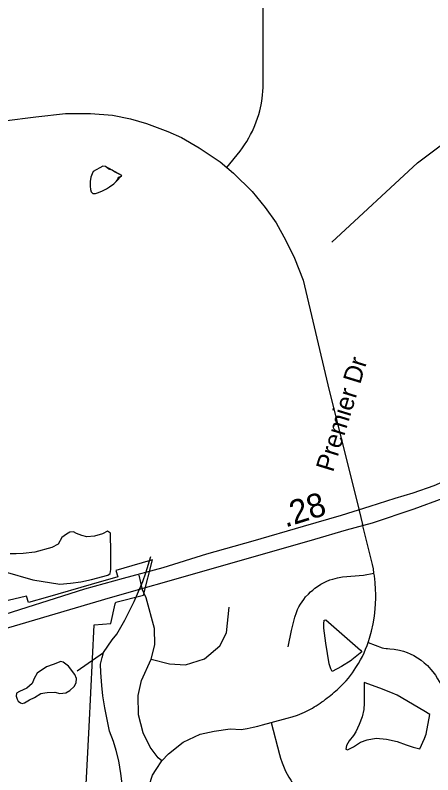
# Model space of a CAD drawing. Extents: x 1662474 to 1856135, y 779280 to 917889.
# Drawn here: x 1717005 to 1719185, y 831213 to 835176 of the extents above; entities that cross this region are included whole.
import ezdxf

# ---------------------------------------------------------------- set-up
doc = ezdxf.new("R2010")
doc.units = 0
for name, color, linetype in [('Exist Boundary Political City Limit New Hole', 7, 'Continuous'), ('Exist Hydrographic Misc Water Feature', 7, 'Continuous'), ('Exist Hydrographic Pond Under 1500 Sq Ft', 7, 'Continuous'), ('Exist Road Non-System Type 51', 7, 'Continuous'), ('Exist Road Non-System Type 51 Label', 7, 'Continuous'), ('Exist Road Secondary Mileage Tenths English Label', 7, 'Continuous'), ('Exist Road Secondary Type 51 Divided Attributed', 7, 'Continuous'), ('Map Preparation Boundary City Limit Buffer Line', 7, 'Continuous')]:
    doc.layers.add(name, color=color, linetype=linetype)

msp = doc.modelspace()

# ---------------------------------------------------------------- linework, layer by layer
at = {"layer": 'Exist Boundary Political City Limit New Hole'}
for points in [[(1717370, 831063.5), (1717391.1, 831463.9), (1717416.4, 831995.1), (1717503.9, 832002), (1717527.6, 832104.9), (1717529.6, 832113.5), (1717675.5, 832149.8), (1717721.5, 832335.7), (1717613.9, 832304), (1717530.6, 832279.4), (1717541.1, 832246.8), (1717402, 832206.1)], [(1717402, 832206.1), (1717173, 832140.9), (1717073.9, 832112.6), (1717064.1, 832146), (1716939.6, 832116.2)]]:
    msp.add_lwpolyline(points, dxfattribs=at)
at = {"layer": 'Exist Hydrographic Misc Water Feature'}
msp.add_line((1717328, 831755.2), (1717465.5, 831850.8), dxfattribs=at)
for points in [[(1718658.3, 833992.2), (1719104.3, 834406.5), (1719566.4, 834751.6), (1719758.3, 834839.6)], [(1717562.2, 834339.4), (1717524.2, 834359.9), (1717510.3, 834367.6), (1717494.1, 834373.6), (1717476.4, 834386.3), (1717462.3, 834388.2), (1717446.3, 834380.4), (1717428.3, 834370.1), (1717412.3, 834360.5), (1717406, 834348.4), (1717400, 834332.1), (1717395.8, 834308.4), (1717395.8, 834284.5), (1717397.6, 834266.4), (1717401.6, 834254), (1717409.8, 834245.7), (1717423.7, 834246.3), (1717439.6, 834251.6), (1717459.9, 834260.2), (1717481.8, 834269.7), (1717498, 834280), (1717520, 834296), (1717532, 834308.1), (1717538.2, 834317.8), (1717544.1, 834331.6), (1717555.5, 834335.4), (1717559, 834337), (1717562.2, 834339.4)], [(1717562.2, 834339.4), (1717476.4, 834386.3), (1717462.3, 834388.2), (1717446.3, 834380.4), (1717428.3, 834370.1), (1717412.3, 834360.5), (1717406, 834348.4), (1717400, 834332.1), (1717395.8, 834308.4), (1717395.8, 834284.5), (1717397.6, 834266.4), (1717401.6, 834254), (1717409.8, 834245.7), (1717423.7, 834246.3), (1717439.6, 834251.6), (1717459.9, 834260.2), (1717481.8, 834269.7), (1717498, 834280), (1717520, 834296), (1717532, 834308.1), (1717562.2, 834339.4)], [(1717465.5, 831850.8), (1717510.7, 831917.2), (1717534.8, 831947.1), (1717577.5, 832020.9), (1717626.2, 832116.8), (1717670.8, 832222.5), (1717687.1, 832266.5), (1717712.2, 832352.1)], [(1717476.2, 830245.5), (1717474.5, 830262), (1717474.5, 830292.3), (1717475.3, 830402.3), (1717496.1, 830502), (1717506.3, 830551.8), (1717516.6, 830601.7), (1717527, 830654), (1717539.3, 830721.9), (1717574.8, 830947.6), (1717579.3, 831023.8), (1717573.6, 831083.9), (1717556.4, 831220.5), (1717546.8, 831286.3), (1717531.2, 831340.8), (1717517.6, 831387), (1717497.7, 831440.7), (1717472.4, 831562.7), (1717462.8, 831625.3), (1717457.2, 831679.5), (1717451.7, 831746.9), (1717449.8, 831791.3), (1717458.1, 831825.6), (1717465.5, 831850.8)], [(1719142.4, 831407.6), (1719149.6, 831426.2), (1719168.7, 831528.4), (1719138.1, 831547.9), (1718998.2, 831628.8), (1718966.3, 831642.5), (1718908.4, 831665), (1718827.1, 831694.2)]]:
    msp.add_lwpolyline(points, dxfattribs=at)
at = {"layer": 'Exist Hydrographic Pond Under 1500 Sq Ft'}
for points in [[(1717501.5, 832264), (1717504.4, 832283.8), (1717504.9, 832320.5), (1717504.9, 832392.4), (1717502.6, 832452.5), (1717502.5, 832474.7), (1717486.1, 832484.9), (1717460.4, 832471.2), (1717418.6, 832458.3), (1717378.7, 832455.4), (1717352.6, 832461.6), (1717325, 832472.9), (1717308.5, 832481.1), (1717290.4, 832479), (1717272.6, 832469.4), (1717248.3, 832451.1), (1717229.1, 832417.5), (1717197, 832399.3), (1717107.4, 832375.3), (1717045.8, 832368.4), (1717009.8, 832366.6), (1716978.2, 832366.7)], [(1716953.3, 832272.4), (1717097.2, 832229.7), (1717237.7, 832207.4), (1717294.1, 832212.4), (1717347.3, 832219.4), (1717403.9, 832233.1), (1717487.8, 832255.4), (1717501.5, 832264)], [(1718758, 831810), (1718707.4, 831778.2), (1718659, 831752.9), (1718653.1, 831766.2), (1718643.1, 831792.6), (1718625.8, 831900.5), (1718616, 831978.6), (1718616, 832000.8), (1718618.3, 832020.4), (1718626.4, 832022.7), (1718807.7, 831863.9), (1718813.8, 831855.6), (1718761.5, 831812.4), (1718758, 831810)], [(1717315.7, 831737.5), (1717283.7, 831780.1), (1717256, 831801.5), (1717243.2, 831804.7), (1717202.6, 831789.7), (1717168.5, 831775.9), (1717119.4, 831743.9), (1717104.5, 831715.1), (1717093.8, 831689.5), (1717066.1, 831666), (1717027.7, 831647.9), (1717011.6, 831639.4), (1717009.5, 831623.4), (1717014.8, 831607.4), (1717021.3, 831596.7), (1717031.9, 831588.2), (1717041.5, 831586), (1717053.3, 831589.2), (1717079.9, 831605.2), (1717106.6, 831617), (1717139.7, 831638.3), (1717158.9, 831641.5), (1717171.7, 831642.6), (1717211.2, 831644.7), (1717237.8, 831637.2), (1717269.9, 831641.5), (1717290.1, 831653.2), (1717312.5, 831673.5), (1717323.2, 831692.7), (1717324.3, 831715.1), (1717315.7, 831737.5)], [(1718827.1, 831694.2), (1718827.1, 831618.2), (1718826.9, 831587.8), (1718824.9, 831554.3), (1718816.6, 831515.8), (1718800.5, 831475.9), (1718782.2, 831437.7), (1718770.1, 831418.3), (1718748, 831390.1), (1718733.9, 831366.6), (1718730, 831347.8), (1718740, 831344.2), (1718769.9, 831360.1), (1718808, 831383.9), (1718842.1, 831395.5), (1718888.3, 831403.7), (1718942.3, 831399.2), (1718998.5, 831387.4), (1719046.4, 831369.2), (1719082.1, 831357), (1719116.3, 831348.9), (1719140.5, 831402.6), (1719149.6, 831426.2)]]:
    msp.add_lwpolyline(points, dxfattribs=at)
at = {"layer": 'Exist Road Non-System Type 51'}
for p, q in [((1718800.6, 832591.7), (1718818.5, 832520.1)), ((1717670.2, 832178.6), (1717652.9, 832254.7))]:
    msp.add_line(p, q, dxfattribs=at)
for points in [[(1718110.4, 834380.9), (1718178.9, 834467), (1718190.9, 834483.5), (1718202.5, 834500.6), (1718213.5, 834517.9), (1718224, 834535.7), (1718233.8, 834554), (1718243.1, 834572), (1718255.2, 834600.1), (1718262.6, 834619.5), (1718269.6, 834638.9), (1718275.8, 834658.4), (1718281.2, 834678.2), (1718288.1, 834708.5), (1718292.1, 834728.4), (1718295.9, 834758.9), (1718298, 834779.4), (1718299.1, 834799.5), (1718299.6, 834829.2), (1718298.4, 835415.5), (1718296.5, 835497.2), (1718301.1, 835570.4), (1718304.1, 835591.2), (1718315.4, 835657.9)], [(1715545.4, 834570.9), (1715670, 834566.2), (1715844, 834553.1), (1716009.6, 834542.1), (1716160, 834537.6), (1716303.9, 834544.4), (1716460.6, 834559.7), (1716652.1, 834583.5), (1716948.1, 834624.5), (1717112, 834646.8), (1717268.4, 834663.1), (1717397.5, 834664.1), (1717513.1, 834654.4), (1717607.5, 834636), (1717689.6, 834611.9), (1717800.9, 834568.9), (1717873.6, 834537.9), (1717964.8, 834484.6), (1718074.9, 834411.6), (1718110.4, 834380.9)], [(1718110.4, 834380.9), (1718144.5, 834351.4), (1718241.4, 834256.8), (1718309.6, 834172.5), (1718366.6, 834093), (1718416.9, 834000.7), (1718463.6, 833907.9), (1718508.1, 833794.1), (1718636.9, 833247.9), (1718800.6, 832591.7)], [(1718877.4, 832264.9), (1718874.6, 832288), (1718869.4, 832311.4), (1718818.5, 832520.1)], [(1718430.4, 831880.4), (1718447.1, 831965.5), (1718458.9, 832015.6), (1718464.6, 832035.6), (1718472.8, 832060.2), (1718479.1, 832075.2), (1718486, 832089.4), (1718493.9, 832102.8), (1718502.2, 832116.2), (1718511.4, 832127.9), (1718520.9, 832141.1), (1718535.1, 832155.8), (1718546.1, 832167.4), (1718557.9, 832177), (1718569.6, 832186.8), (1718582.6, 832196.4), (1718600.1, 832207.2), (1718614.1, 832215.1), (1718628.2, 832221.1), (1718647.4, 832229.8), (1718662.4, 832234.2), (1718687.2, 832241.1), (1718713, 832245.5), (1718823.2, 832254.2), (1718877.4, 832264.9)], [(1718847.6, 831903), (1718849.8, 831909.6), (1718854.5, 831925.6), (1718865.2, 831963.4), (1718873.1, 832001.4), (1718879.9, 832040.9), (1718883.6, 832079.7), (1718886.5, 832132.4), (1718886.8, 832156), (1718886.2, 832180.2), (1718883.9, 832215.9), (1718879.4, 832251.6), (1718877.4, 832264.9)], [(1717714.4, 831816.9), (1717733.8, 831892), (1717731.9, 831975.8), (1717688.1, 832136.6), (1717670.2, 832178.6)], [(1717714.4, 831816.9), (1717809.9, 831791.8), (1717894.4, 831786.8), (1717993.4, 831818.2), (1718072.4, 831887), (1718107.8, 831953.7), (1718121.4, 832087.8)], [(1718341.4, 831485.7), (1718424.6, 831508.5), (1718449.9, 831515.4), (1718478.1, 831525.1), (1718503.2, 831535.6), (1718514.6, 831540.9), (1718524.9, 831545.9), (1718535.6, 831551.1), (1718545.9, 831556.4), (1718556, 831561.9), (1718566, 831568.4), (1718575.9, 831573.6), (1718586, 831580.2), (1718595.9, 831587), (1718605.6, 831593.6), (1718615.1, 831599.9), (1718624.6, 831607.2), (1718633.8, 831614.4), (1718643.1, 831621.1), (1718652.1, 831628.2), (1718661, 831636.4), (1718669.9, 831643.7), (1718678.6, 831651.9), (1718687, 831659.2), (1718695.6, 831667.9), (1718719.9, 831691.6), (1718731.9, 831703.5), (1718744, 831717.8), (1718754.8, 831731.4), (1718765.8, 831745.9), (1718783.6, 831772.6), (1718796.8, 831793.6), (1718806.9, 831812.5), (1718816.9, 831831), (1718825.9, 831849.8), (1718834, 831868.6), (1718841.9, 831887.8), (1718847.6, 831903)], [(1718847.6, 831903), (1718920.1, 831876.5), (1718929.8, 831873.6), (1718941.1, 831871.8), (1718948.1, 831871.5), (1718960.8, 831871), (1718982.9, 831869.2), (1719009.9, 831864.2), (1719030.9, 831858.4), (1719051.6, 831851.4), (1719066, 831844.5), (1719085.9, 831835.4), (1719104.9, 831823.9), (1719123, 831811.9), (1719140, 831798.4), (1719156.4, 831783.6), (1719174.9, 831763.4), (1719185.1, 831751.1), (1719198.2, 831732.9), (1719209.9, 831714.9), (1719217.6, 831699.6), (1719238.6, 831667.1)], [(1717770.4, 831286.5), (1717751.1, 831302.8), (1717709.9, 831358.2), (1717673.6, 831432.2), (1717648.4, 831525.6), (1717647.4, 831627.4), (1717664.1, 831706.2), (1717714.4, 831816.9)], [(1717770.4, 831286.5), (1717805.6, 831322.2), (1717881.8, 831382.9), (1717971.2, 831425.1), (1718044.2, 831441.9), (1718126.6, 831453.4), (1718184.6, 831450.5), (1718215.9, 831455.5), (1718247.1, 831461.9), (1718271.5, 831467.1), (1718295.9, 831473.4), (1718341.4, 831485.7)], [(1718341.4, 831485.7), (1718384.1, 831318.9), (1718389.6, 831300.9), (1718398.4, 831275.5), (1718408.9, 831249.8), (1718416.4, 831232.9), (1718425.1, 831216.9), (1718433.5, 831200.4), (1718442.9, 831184.7), (1718459.1, 831156.9), (1718472.1, 831139.8), (1718486, 831122.8), (1718500.1, 831106.2), (1718514.9, 831091.2), (1718537.4, 831070.8), (1718588.4, 831028.8), (1718607.8, 831011.7), (1718635.6, 830985.7), (1718662.1, 830957.6), (1718683.6, 830932.9), (1718720.4, 830887.9)], [(1717691, 831087), (1717703.6, 831157.7), (1717721.4, 831210.7), (1717740.1, 831241.1), (1717770.4, 831286.5)]]:
    msp.add_lwpolyline(points, dxfattribs=at)
at = {"layer": 'Exist Road Secondary Type 51 Divided Attributed'}
for points in [[(1719302.9, 832774.8), (1719264.3, 832754.4), (1719189.9, 832720.8), (1719079.9, 832682.4), (1718987.1, 832654.3), (1718855.3, 832614), (1718706.2, 832566.3), (1718507.2, 832509), (1718245.7, 832431.9), (1718004.1, 832364.5), (1717775.2, 832292.4), (1717567.9, 832237), (1717367.1, 832181.3), (1716872.4, 832025.4), (1716579.7, 831944.6), (1716058.2, 831791.8), (1715769.4, 831707.5), (1715661.7, 831674.9), (1715469.6, 831615), (1715017.3, 831486.1)], [(1715033.7, 831443.2), (1715290.4, 831506), (1715685.7, 831609.1), (1716363, 831806.9), (1716710.8, 831905.5), (1717501.9, 832138.8), (1717966.5, 832270.5), (1718569, 832443.5), (1718734.2, 832491.7), (1718870.3, 832528.4), (1719086.7, 832600.4), (1719237.9, 832656.1), (1719333.3, 832698.6)]]:
    msp.add_lwpolyline(points, dxfattribs=at)
at = {"layer": 'Map Preparation Boundary City Limit Buffer Line'}
for points in [[(1717370, 831063.5), (1717391.1, 831463.9), (1717416.4, 831995.1), (1717503.9, 832002), (1717527.6, 832104.9), (1717529.6, 832113.5), (1717675.5, 832149.8), (1717721.5, 832335.7), (1717613.9, 832304), (1717530.6, 832279.4), (1717541.1, 832246.8), (1717402, 832206.1)], [(1717402, 832206.1), (1717173, 832140.9), (1717073.9, 832112.6), (1717064.1, 832146), (1716939.6, 832116.2)]]:
    msp.add_lwpolyline(points, dxfattribs=at)

# ---------------------------------------------------------------- texts
at = {"layer": 'Exist Road Non-System Type 51 Label'}
msp.add_text('Premier Dr', height=95, rotation=72.8641, dxfattribs=at).set_placement((1718663.3, 832788.5))
at = {"layer": 'Exist Road Secondary Mileage Tenths English Label'}
msp.add_text('.28', height=125, rotation=17.3818, dxfattribs=at).set_placement((1718415.4, 832502.9))

doc.saveas('drawing.dxf')
